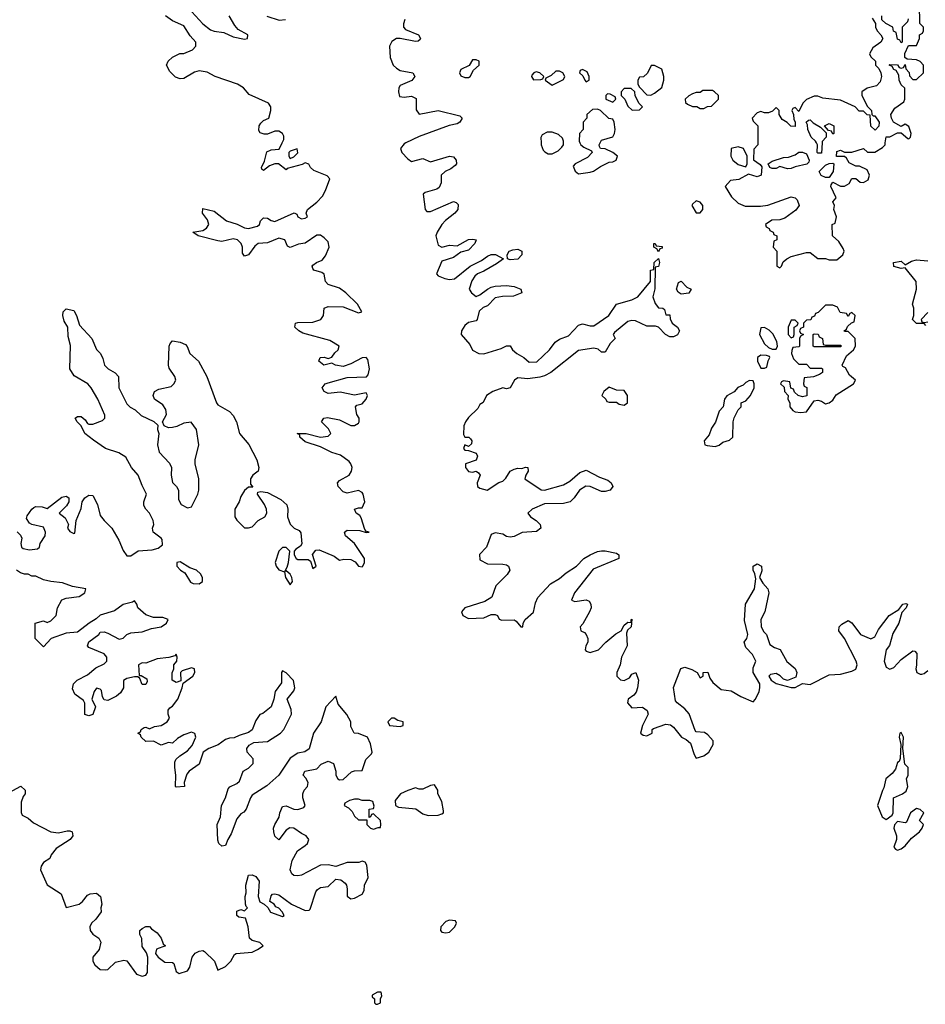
# Model space of a CAD drawing. Header units: inches. Extents: x 2601682 to 2755810, y 449311 to 584050.
# Tile 344 of 505: x 2681225 to 2685996, y 515462 to 520649. Entities that reach past the tile are written whole.
import ezdxf

# ---------------------------------------------------------------- set-up
doc = ezdxf.new("R2010")
doc.units = ezdxf.units.IN
doc.header["$MEASUREMENT"] = 0
doc.layers.add('C6581', color=7, linetype='Continuous')
doc.layers.add('C6582', color=7, linetype='Continuous')

msp = doc.modelspace()

# ---------------------------------------------------------------- linework, layer by layer
at = {"layer": 'C6581', "color": 2}
for points, elevation in [([(2681211.6, 517951.6), (2681230, 517934), (2681236.9, 517916.9), (2681232, 517890), (2681234, 517870), (2681243.6, 517863.6), (2681276.9, 517856.9), (2681319, 517861), (2681328.9, 517871.1), (2681334, 517890), (2681359, 517930), (2681362, 517950), (2681350, 517975.3), (2681288.9, 517988.9), (2681276.4, 517996.4), (2681262, 518022), (2681264.7, 518035.3), (2681288.9, 518071.1), (2681300.2, 518079.8), (2681310, 518084.7), (2681343.6, 518083.6), (2681370, 518074), (2681446.8, 518133.2), (2681470, 518138.8), (2681484.7, 518130), (2681484.7, 518110), (2681471.1, 518088.9), (2681434, 518050), (2681464.7, 518024.7), (2681482, 517990), (2681478, 517970), (2681490, 517952), (2681510, 517942), (2681515.3, 517944.7), (2681522, 518010), (2681550, 518074), (2681555.3, 518110), (2681569.3, 518130.7), (2681590, 518144.7), (2681610, 518142), (2681634.6, 518094.6), (2681650, 518038), (2681670, 518011), (2681710.8, 517970), (2681747.5, 517907.5), (2681770, 517852), (2681790, 517824.7), (2681810, 517824.7), (2681850, 517850.8), (2681923.1, 517856.9), (2681954.6, 517865.4), (2681978, 517882), (2681975.3, 517910), (2681970, 517918), (2681928.7, 517950), (2681925.2, 517970), (2681932.7, 517990), (2681929.3, 518010), (2681910, 518049), (2681889.3, 518070), (2681879.3, 518090), (2681879, 518110), (2681894, 518150), (2681870, 518195.3), (2681849.4, 518249.4), (2681814, 518290), (2681785.2, 518345.2), (2681746.8, 518366.8), (2681678, 518390), (2681613.8, 518433.8), (2681568, 518470), (2681548.9, 518508.9), (2681528, 518530), (2681518, 518550), (2681530, 518558), (2681550, 518558), (2681570, 518542), (2681582, 518522), (2681590, 518518), (2681610, 518518.8), (2681662, 518538), (2681674, 518550), (2681673.6, 518566.4), (2681637.2, 518650), (2681601.2, 518710), (2681584, 518730), (2681512.7, 518772.7), (2681489, 518810), (2681493.6, 518933.6), (2681480.2, 518980.2), (2681479, 519030), (2681460.1, 519060.1), (2681452.7, 519090), (2681454, 519110), (2681470, 519126), (2681510, 519118), (2681524.9, 519090), (2681540.3, 519040.3), (2681606, 518970), (2681630, 518912), (2681651, 518890), (2681663.5, 518863.5), (2681671.3, 518830), (2681691.3, 518810), (2681727.9, 518787.9), (2681746, 518770), (2681747.3, 518710), (2681790, 518624.7), (2681807.5, 518607.5), (2681833.7, 518593.7), (2681864.5, 518564.5), (2681931.6, 518531.6), (2681952.7, 518512.7), (2681952, 518490), (2681958, 518470), (2681950.8, 518410), (2681960.7, 518370), (2682013.7, 518313.7), (2682024.7, 518290), (2682022.8, 518250), (2682030.8, 518210.8), (2682051.3, 518190), (2682062, 518170), (2682062, 518122), (2682075.3, 518095.3), (2682110, 518078), (2682130, 518082), (2682164, 518150), (2682169, 518170), (2682169.1, 518230.9), (2682149.3, 518310), (2682149.3, 518330), (2682169, 518410), (2682157.2, 518490), (2682128.9, 518528.9), (2682090, 518524), (2682053.7, 518506.3), (2682030, 518501.2), (2682010, 518499), (2681986, 518510), (2681978, 518530), (2681999, 518570), (2681995.5, 518595.5), (2681980.2, 518620.2), (2681935.3, 518650), (2681929, 518670), (2681935.3, 518690), (2681957.5, 518702.5), (2682023.1, 518716.9), (2682038, 518730), (2682048, 518750), (2682042, 518770), (2682013.2, 518813.2), (2682008.7, 518830), (2682013.2, 518930), (2682017.2, 518942.8), (2682030, 518958), (2682070.6, 518950.6), (2682098.5, 518938.5), (2682107.7, 518927.7), (2682121, 518890), (2682166.8, 518850), (2682211.3, 518770), (2682262.8, 518630), (2682270, 518621), (2682330, 518584.7), (2682350, 518564.7), (2682366.8, 518530), (2682382.8, 518470), (2682432, 518412), (2682474, 518330), (2682484.7, 518290), (2682482, 518270), (2682454, 518250), (2682442, 518230), (2682442, 518202), (2682454, 518186), (2682430, 518186), (2682410, 518168), (2682390, 518138), (2682381, 518110), (2682358, 518070), (2682358, 518030), (2682370, 518012), (2682410, 517972), (2682430, 517972), (2682450, 517978), (2682482, 518010), (2682517.2, 518030), (2682526.6, 518050), (2682525.1, 518070), (2682515.3, 518095.3), (2682478, 518150), (2682480.4, 518159.6), (2682496.4, 518163.6), (2682530, 518158.8), (2682601.6, 518121.6), (2682632.8, 518092.8), (2682638.8, 518070), (2682636, 518030), (2682650, 517992), (2682670.7, 517970.7), (2682697.3, 517957.3), (2682706.4, 517946.4), (2682711.3, 517888.7), (2682704.7, 517875.3), (2682679.6, 517860.4), (2682671.6, 517848.4), (2682671.3, 517830), (2682682, 517810), (2682690, 517806), (2682745.4, 517805.4), (2682756.9, 517796.9), (2682770, 517758), (2682788, 517770), (2682768.4, 517831.6), (2682784.7, 517855.3), (2682803.1, 517856.9), (2682882.8, 517822.8), (2682910, 517802), (2682932.9, 517807.1), (2682970, 517805.5), (2682992.5, 517792.5), (2683010, 517771), (2683030, 517766), (2683033.2, 517770), (2683042.7, 517790), (2683042.7, 517810), (2682990, 517889.3), (2682940.9, 517930), (2682937.2, 517950), (2682950, 517960.7), (2683017.5, 517957.5), (2683050, 517947.7), (2683066, 517950), (2683053.2, 517953.2), (2683043.1, 517963.1), (2683024.5, 518024.5), (2683017.5, 518037.5), (2682998, 518050), (2682989, 518070), (2683010, 518078), (2683030, 518078), (2683044.2, 518110), (2683034.3, 518150), (2683030, 518158), (2683010, 518169.5), (2682950, 518155.1), (2682930, 518162.7), (2682902.7, 518190), (2682899, 518210), (2682910, 518221), (2682961.2, 518250), (2682973.2, 518270), (2682977.2, 518290), (2682969.3, 518310), (2682961.5, 518321.5), (2682914.9, 518354.9), (2682870, 518369.7), (2682810, 518398.4), (2682730, 518425.2), (2682702, 518450), (2682702, 518462), (2682688, 518470), (2682734, 518470), (2682810, 518450.6), (2682850, 518454.8), (2682865.2, 518470), (2682852.9, 518492.9), (2682815.3, 518530), (2682828, 518550), (2682846.3, 518553.7), (2682910, 518540.4), (2682970, 518510.7), (2682990, 518510.8), (2683010, 518522.8), (2683013.6, 518530), (2683013.3, 518550), (2683000.9, 518570), (2682994, 518610), (2683002, 518618), (2683030, 518625.5), (2683051.3, 518650), (2683058, 518670), (2683050, 518684), (2682990, 518671.5), (2682913, 518687), (2682850, 518679.5), (2682829, 518690), (2682819, 518710), (2682835.3, 518730), (2682850, 518735.5), (2682950, 518764.4), (2683051.9, 518768.1), (2683060.9, 518779.1), (2683067.8, 518810), (2683058.7, 518858.7), (2683050, 518869.2), (2683030, 518867), (2682970, 518836.9), (2682930, 518822.9), (2682889.5, 518829.5), (2682870, 518839), (2682828, 518830), (2682802, 518850), (2682808.7, 518870), (2682830, 518870.7), (2682850, 518864.7), (2682870, 518871), (2682885.6, 518894.4), (2682904, 518910), (2682908, 518930), (2682858.4, 518958.4), (2682717.5, 518997.5), (2682695.3, 519010), (2682675.3, 519030), (2682678, 519050), (2682690, 519054.8), (2682770, 519056.4), (2682811.1, 519068.9), (2682825.2, 519090), (2682829, 519130), (2682850, 519139.1), (2682930, 519137.3), (2683010, 519104), (2683028, 519110), (2683004.5, 519150), (2682943.6, 519210), (2682910, 519234.3), (2682850, 519254), (2682837.2, 519270), (2682829.1, 519309.1), (2682817.2, 519317.2), (2682775.3, 519330), (2682770, 519338), (2682766.6, 519350), (2682770, 519356), (2682788.7, 519370), (2682818, 519382), (2682835.6, 519404.4), (2682855.8, 519450), (2682850, 519479.3), (2682830, 519500.7), (2682810, 519514), (2682790, 519514.5), (2682730, 519472.3), (2682693.4, 519466.6), (2682650, 519449), (2682636.4, 519456.4), (2682622, 519490), (2682590, 519498.4), (2682530, 519474), (2682481, 519470), (2682463.9, 519456.1), (2682430.2, 519409.8), (2682410, 519403.7), (2682399.5, 519419.5), (2682398.4, 519450), (2682392.3, 519470), (2682373.2, 519490), (2682350, 519495.4), (2682290, 519481.3), (2682270, 519483.6), (2682166, 519510), (2682138, 519530), (2682190, 519539.1), (2682210, 519550.8), (2682222, 519570), (2682215.6, 519595.6), (2682189.2, 519630), (2682190, 519654), (2682250, 519640.4), (2682314, 519590), (2682371.3, 519571.3), (2682410, 519552.2), (2682430, 519548.4), (2682478.6, 519561.4), (2682489.3, 519570), (2682494, 519590), (2682510, 519606), (2682530, 519602.8), (2682550, 519591), (2682570, 519586.8), (2682671.3, 519631.3), (2682684.7, 519624.7), (2682691, 519610), (2682710, 519600.5), (2682730, 519603), (2682741.2, 519610), (2682735.3, 519630), (2682742, 519650), (2682790, 519688), (2682819.8, 519720.2), (2682836.9, 519750), (2682859, 519810), (2682846, 519826), (2682774.6, 519854.6), (2682758, 519870), (2682748.4, 519888.4), (2682730, 519895.3), (2682714, 519886), (2682635.3, 519864.7), (2682630, 519858), (2682589.2, 519889.2), (2682570, 519889.3), (2682541.1, 519878.9), (2682510, 519855.3), (2682501.2, 519861.2), (2682499, 519870), (2682515.5, 519904.5), (2682527.2, 519952.8), (2682550, 519962.8), (2682593, 519967), (2682608.9, 520000)], 2), ([(2683260.2, 520000), (2683250, 519995.1), (2683231, 519970), (2683238, 519950), (2683270, 519916), (2683290, 519902.8), (2683350, 519918.8), (2683390, 519901), (2683490, 519930.6), (2683510, 519926.8), (2683524, 519910), (2683526.8, 519890), (2683518.8, 519881.2), (2683496.5, 519863.5), (2683466.8, 519850), (2683444.9, 519830), (2683444.9, 519790), (2683434.9, 519765.1), (2683423.4, 519756.6), (2683361.1, 519738.9), (2683351, 519730), (2683361, 519650), (2683370, 519638), (2683390, 519638.8), (2683510, 519690.6), (2683525.5, 519685.5), (2683534.9, 519674.9), (2683532.7, 519650), (2683518.4, 519630), (2683468.4, 519591.6), (2683448.7, 519570), (2683424.4, 519530), (2683417.1, 519510), (2683430, 519460.7), (2683450, 519450.7), (2683490, 519462), (2683530, 519457.1), (2683590, 519490.4), (2683613.4, 519493.4), (2683631, 519490), (2683624, 519470), (2683590, 519435.6), (2683550, 519424.5), (2683510, 519395.6), (2683450, 519377), (2683420.3, 519310), (2683430, 519300.3), (2683465.4, 519285.4), (2683490, 519280.7), (2683515.5, 519284.5), (2683599, 519350), (2683658.9, 519381.1), (2683690, 519403.8), (2683710, 519412.2), (2683732.2, 519412.2), (2683774, 519390), (2683736.7, 519363.3), (2683670, 519323.6), (2683638, 519310), (2683622.8, 519297.2), (2683607.1, 519272.9), (2683594, 519230), (2683604.9, 519210), (2683630, 519190.7), (2683650, 519199.1), (2683689.7, 519230.3), (2683710, 519239.3), (2683730, 519246), (2683790, 519248.4), (2683830, 519244.4), (2683864.7, 519230), (2683871.3, 519210), (2683826.6, 519193.4), (2683768.3, 519191.7), (2683730, 519183.6), (2683690, 519142), (2683666.4, 519133.6), (2683645.5, 519114.5), (2683636, 519070), (2683630, 519062), (2683590, 519053.2), (2683570, 519039), (2683553.4, 519010), (2683550.7, 518990), (2683597.3, 518937.3), (2683610, 518908.2), (2683644.7, 518890), (2683670, 518888.2), (2683762.7, 518917.3), (2683790, 518930.7), (2683810, 518931), (2683821, 518910), (2683844.9, 518890), (2683880.7, 518870), (2683910, 518844.7), (2683950, 518846), (2684017.2, 518910), (2684046, 518950), (2684070, 518966), (2684117.1, 518982.9), (2684170, 519040.7), (2684190, 519047.3), (2684230, 519035.5), (2684250, 519035.5), (2684329.5, 519090.5), (2684368.7, 519150), (2684450, 519173), (2684481.2, 519190), (2684548.7, 519270), (2684548.7, 519330), (2684566, 519334), (2684568.7, 519370), (2684591.6, 519391.6), (2684596, 519370), (2684590.7, 519349.3), (2684574, 519346), (2684570.9, 519230.9), (2684560.7, 519190), (2684573.7, 519153.7), (2684590, 519131.3), (2684614, 519130), (2684622, 519122), (2684630, 519094), (2684650, 519094), (2684652.7, 519072.7), (2684662, 519050), (2684691.3, 519030), (2684702, 519010), (2684691.1, 518988.9), (2684670, 518978), (2684650, 518978), (2684628, 518990), (2684590, 519028.7), (2684574.6, 519034.6), (2684530, 519034), (2684470, 519062.7), (2684450, 519065.2), (2684430, 519059), (2684359.6, 519000.4), (2684352, 518990), (2684362, 518970), (2684336.9, 518943.1), (2684310, 518898), (2684290, 518898), (2684273.6, 518913.6), (2684250, 518918), (2684170, 518906), (2684022.8, 518790), (2683990, 518772.3), (2683965.2, 518765.2), (2683902, 518758), (2683850, 518762), (2683832, 518750), (2683810, 518709), (2683790, 518705.2), (2683770, 518709.3), (2683718, 518690), (2683684.7, 518670), (2683667.1, 518632.9), (2683650, 518621.2), (2683638.7, 518601.3), (2683590, 518553.3), (2683574.3, 518530), (2683565.8, 518510), (2683563.6, 518463.6), (2683570, 518450.7), (2683591.3, 518450), (2683600.7, 518440.7), (2683606.8, 518430), (2683606, 518414), (2683590, 518401.2), (2683570, 518408.7), (2683563.8, 518390), (2683570, 518380.7), (2683590, 518378.8), (2683630, 518364.7), (2683636.3, 518350), (2683630, 518329.5), (2683574.8, 518310), (2683573.4, 518290), (2683590, 518268.4), (2683610, 518266), (2683630, 518270.6), (2683642.5, 518262.5), (2683650.8, 518250), (2683634.9, 518210), (2683638, 518190), (2683650, 518181.3), (2683688.7, 518171.3), (2683750, 518210.8), (2683770, 518218), (2683786, 518234), (2683810, 518270.8), (2683830, 518281), (2683850, 518286), (2683870, 518284.7), (2683890, 518292.4), (2683902, 518290), (2683904.7, 518270), (2683891, 518250), (2683887.3, 518230), (2683973.2, 518173.2), (2683990, 518170.6), (2684090, 518198), (2684122.8, 518217.2), (2684176.9, 518263.1), (2684210, 518276), (2684279.2, 518239.2), (2684323.7, 518223.7), (2684340.7, 518210), (2684350.7, 518190), (2684336, 518170), (2684310, 518162.9), (2684290, 518163.6), (2684230, 518189.6), (2684207.6, 518192.4), (2684174, 518170), (2684146.8, 518130), (2684124.7, 518110), (2684090, 518100.9), (2683990, 518099.3), (2683924.7, 518070), (2683902.8, 518050), (2683916, 518030), (2683946.8, 518010), (2683966.8, 517990), (2683971.3, 517970), (2683948, 517952), (2683873, 517947), (2683830, 517927), (2683810, 517923.7), (2683790, 517926.6), (2683770, 517939.3), (2683730, 517946.6), (2683710, 517937.2), (2683684, 517870), (2683647.7, 517832.3), (2683650, 517802.8), (2683690, 517783), (2683770, 517781.6), (2683790, 517777.3), (2683801, 517770), (2683807.3, 517750), (2683793.5, 517726.5), (2683734, 517666), (2683713.4, 517606.6), (2683676.1, 517583.9), (2683570, 517551.3), (2683553.4, 517530), (2683559.1, 517510), (2683590, 517494), (2683670, 517497.3), (2683710, 517514.8), (2683730, 517516), (2683742, 517510), (2683751.6, 517491.6), (2683766, 517486), (2683830, 517486.8), (2683841, 517481), (2683866, 517450), (2683875.3, 517450), (2683877.2, 517470), (2683888.7, 517490), (2683932.9, 517527.1), (2683942.9, 517577.1), (2683955.7, 517604.3), (2684022.2, 517677.7), (2684070, 517704.4), (2684104.7, 517735.2), (2684158, 517770), (2684197.2, 517810), (2684230, 517830.5), (2684270, 517847.7), (2684290, 517850.5), (2684310.4, 517850.4), (2684370, 517838), (2684382, 517830), (2684382, 517810), (2684245.8, 517754.2), (2684148.5, 517630), (2684131.6, 517591.6), (2684150, 517584.9), (2684210, 517593), (2684225.1, 517585.1), (2684234.9, 517570), (2684235.8, 517550), (2684227.2, 517530), (2684192.8, 517467.2), (2684178.8, 517450), (2684182, 517430), (2684201.1, 517421.1), (2684210.4, 517410.4), (2684218, 517390), (2684219.1, 517370), (2684208.4, 517350), (2684204.4, 517330), (2684210, 517323), (2684230, 517314.8), (2684275.3, 517330), (2684313.2, 517370), (2684365.9, 517414.1), (2684394, 517430), (2684410, 517458.8), (2684430, 517476), (2684446, 517474), (2684446, 517486), (2684451, 517491), (2684446, 517450), (2684427.1, 517432.9), (2684422, 517418), (2684424.9, 517350), (2684395.5, 517290), (2684388, 517250), (2684370.7, 517210), (2684370.7, 517190), (2684390, 517170.7), (2684410, 517168), (2684437.2, 517182.8), (2684450, 517202), (2684472, 517210), (2684486, 517170), (2684480.7, 517130), (2684472.8, 517107.2), (2684461, 517090), (2684431.3, 517070), (2684428, 517050), (2684450, 517024), (2684506.8, 517026.8), (2684531.3, 517010), (2684536, 516990), (2684506.8, 516930), (2684496, 516890), (2684510, 516880.7), (2684530, 516876), (2684558, 516890), (2684558, 516910), (2684565.2, 516914.8), (2684630, 516938), (2684654.4, 516934.4), (2684670, 516922), (2684712, 516870), (2684737.3, 516857.3), (2684758.5, 516838.5), (2684778.5, 516778.5), (2684790, 516758), (2684830, 516770.4), (2684855.6, 516790), (2684879.3, 516830), (2684879, 516850), (2684850, 516882), (2684833.6, 516893.6), (2684790, 516898), (2684784, 516904), (2684752.1, 516992.1), (2684730, 517019), (2684688.7, 517050), (2684680.9, 517060.9), (2684668.9, 517131.1), (2684709.2, 517230.8), (2684730, 517238), (2684766.4, 517226.4), (2684794, 517210), (2684810, 517182), (2684826, 517190), (2684826, 517210), (2684850, 517211), (2684861, 517181), (2684877.3, 517157.3), (2684921.1, 517121.1), (2684973.7, 517113.7), (2685023.8, 517083.8), (2685090, 517056), (2685101.2, 517070), (2685121.2, 517110), (2685125.2, 517130), (2685124, 517150), (2685089.4, 517210), (2685090, 517234), (2685104, 517270), (2685085.6, 517305.6), (2685050, 517342), (2685041.2, 517370), (2685055.3, 517390), (2685061.2, 517410), (2685044.4, 517484.4), (2685049.4, 517570.6), (2685097.2, 517650), (2685103.1, 517703.1), (2685099, 517730), (2685089.4, 517750), (2685089.3, 517770), (2685110, 517782.8), (2685133.4, 517770), (2685134.6, 517745.4), (2685122, 517710), (2685140.5, 517680.5), (2685167.3, 517650), (2685172.7, 517630), (2685150.4, 517530), (2685130.3, 517490), (2685131.7, 517450), (2685145, 517424.9), (2685159.1, 517410), (2685178, 517358), (2685202, 517342), (2685231.1, 517331.1), (2685267.5, 517267.5), (2685310.5, 517230.5), (2685318.8, 517210), (2685314.8, 517185.2), (2685270, 517168), (2685250, 517175.3), (2685232.5, 517192.5), (2685210, 517204), (2685181, 517199), (2685172, 517190), (2685184.7, 517170), (2685210, 517151.3), (2685290, 517131), (2685310, 517131.3), (2685348.7, 517151.3), (2685390, 517146.8), (2685490, 517197.3), (2685550, 517202), (2685610, 517216.3), (2685630, 517226.8), (2685638, 517250), (2685632.7, 517270), (2685570, 517389), (2685541.2, 517430), (2685542, 517450), (2685556, 517464), (2685590, 517484.7), (2685610, 517471.3), (2685654.8, 517410), (2685710, 517386.8), (2685730, 517398.8), (2685750, 517436), (2685806, 517510), (2685857.2, 517542.8), (2685878, 517570), (2685894.4, 517574.4), (2685902, 517570), (2685894.8, 517550), (2685873, 517527), (2685856.4, 517470), (2685824.4, 517415.6), (2685807.9, 517352.1), (2685790.8, 517330), (2685779.1, 517270), (2685790, 517238), (2685810, 517226.8), (2685830, 517236), (2685870, 517278.8), (2685930, 517324.7), (2685942, 517322), (2685950.9, 517310.9), (2685950.8, 517249.2), (2685946.8, 517230), (2685952, 517210), (2685970, 517201), (2685978, 517202), (2685990, 517204.7), (2686010, 517221)], 2), ([(2683972.1, 520000), (2683972.3, 519990), (2683982.6, 519962.6), (2683992.3, 519952.3), (2684010, 519942.4), (2684030, 519942.4), (2684062, 519958), (2684082, 519978), (2684089.5, 519990), (2684089.5, 520000)], 6), ([(2684177, 520000), (2684182, 519990), (2684196.9, 519976.9), (2684238, 519958), (2684242, 519950), (2684216.8, 519923.2), (2684152, 519890), (2684142, 519878), (2684151.1, 519851.1), (2684170, 519838), (2684230, 519846), (2684248.9, 519851.1), (2684284.7, 519875.3), (2684330, 519898), (2684350, 519901), (2684368, 519910), (2684374, 519930), (2684350, 519948.7), (2684310, 519968), (2684286, 519970), (2684280.4, 519980.4), (2684278, 519990), (2684283, 520000)], 6), ([(2685114, 520000), (2685114, 519990), (2685092.7, 519967.3), (2685091.6, 519911.6), (2685126.8, 519886.8), (2685134.8, 519874.8), (2685130.8, 519830), (2685110, 519820.9), (2685064.7, 519835.3), (2685013.2, 519806.8), (2684970, 519802), (2684942, 519770), (2684975.3, 519715.3), (2685010, 519682), (2685046.8, 519666.8), (2685127.5, 519667.5), (2685167.2, 519672.8), (2685290, 519716), (2685310, 519711.3), (2685321, 519701), (2685332, 519670), (2685314, 519646), (2685256.3, 519603.7), (2685230, 519594), (2685187.5, 519592.5), (2685154, 519570), (2685158, 519558), (2685174, 519550), (2685178, 519538), (2685194, 519530), (2685198, 519518), (2685214, 519510), (2685214, 519490), (2685198, 519482), (2685194, 519450), (2685214, 519430), (2685214, 519350), (2685230, 519342), (2685238, 519350), (2685247.3, 519372.7), (2685266, 519390), (2685290, 519401), (2685370, 519422), (2685390, 519422), (2685431, 519391), (2685470, 519390.8), (2685490, 519384.7), (2685530, 519384.7), (2685562, 519410), (2685568.7, 519430), (2685563.1, 519443.1), (2685540.4, 519480.4), (2685508, 519510), (2685506, 519570), (2685522, 519578), (2685528, 519610), (2685515.3, 519650), (2685518, 519670), (2685509, 519690), (2685526, 519710), (2685498, 519770), (2685500.4, 519779.6), (2685510, 519794), (2685550, 519771.3), (2685570, 519772), (2685594.6, 519785.4), (2685610, 519812), (2685630, 519812), (2685652.7, 519792.7), (2685670, 519792), (2685695.3, 519804.7), (2685702, 519830), (2685690, 519858), (2685650, 519878), (2685630, 519878), (2685595.3, 519895.3), (2685580.4, 519920.4), (2685570, 519928), (2685528, 519928), (2685530, 519954), (2685550, 519962), (2685571.1, 519951.1), (2685610, 519950.7), (2685670, 519971.3), (2685692, 519952), (2685730, 519951.3), (2685770, 519976), (2685784, 519990), (2685785.4, 520000)], 6), ([(2685452.3, 520000), (2685450, 519946), (2685430, 519946), (2685426, 519950), (2685428.7, 519990), (2685423.3, 520000)], 6), ([(2685999, 519039), (2685990, 519048), (2685950, 519049), (2685929.2, 519070), (2685935.3, 519090), (2685935.3, 519130), (2685929, 519150), (2685949.2, 519230), (2685948.7, 519270), (2685890, 519342), (2685870, 519339), (2685830, 519349.3), (2685828, 519370), (2685870, 519377.3), (2685890, 519358), (2685923.1, 519376.9), (2685950, 519384.6), (2686010, 519378.4)], 2), ([(2686010, 519106), (2685974, 519070), (2685978, 519058), (2685990, 519054), (2686010, 519058)], 2), ([(2681170, 516578), (2681232, 516612), (2681254, 516590), (2681254, 516570), (2681243.6, 516556.4), (2681232.7, 516527.3), (2681232.7, 516472.7), (2681238, 516458), (2681270, 516442), (2681297.3, 516417.3), (2681390, 516371), (2681430, 516364.7), (2681475.3, 516375.3), (2681490, 516376), (2681502, 516370), (2681504.7, 516350), (2681491.3, 516330), (2681416.8, 516283.2), (2681391.3, 516250), (2681384.7, 516230), (2681350, 516208.7), (2681338.8, 516190), (2681334.8, 516170), (2681370.7, 516090.7), (2681443.5, 516043.5), (2681470, 515972), (2681538, 515990), (2681556.5, 516003.5), (2681582.7, 516037.3), (2681596, 516044), (2681630, 516046.8), (2681650.5, 516030.5), (2681658, 515990), (2681652, 515970), (2681654, 515950), (2681626, 515910), (2681602.8, 515890), (2681594.8, 515870), (2681597.3, 515850), (2681610, 515831), (2681642, 515810), (2681652, 515790), (2681644.7, 515750), (2681611.3, 515710), (2681611, 515690), (2681620.7, 515670), (2681650, 515644.9), (2681676.5, 515643.5), (2681690, 515646), (2681730, 515684), (2681774.4, 515694.4), (2681790.6, 515690.6), (2681841.4, 515621.4), (2681870, 515610.8), (2681890, 515616), (2681898, 515630), (2681901.2, 515710), (2681893.6, 515733.6), (2681870, 515766), (2681868.4, 515808.4), (2681858, 515830), (2681858, 515850), (2681870, 515862), (2681890, 515872), (2681910, 515872), (2681919.6, 515859.6), (2681950, 515838), (2681970.6, 515810.6), (2681981, 515781), (2681994, 515770), (2681946.8, 515753.2), (2681941, 515730), (2681944.5, 515724.5), (2681954.8, 515710), (2681990, 515684), (2682030, 515682), (2682036.9, 515676.9), (2682050, 515634), (2682064.7, 515624.7), (2682110, 515638), (2682122, 515658), (2682134, 515710), (2682150, 515732), (2682170, 515742), (2682190, 515744.7), (2682199.8, 515739.8), (2682252, 515690), (2682270, 515642), (2682310, 515662), (2682338, 515690), (2682356.4, 515723.6), (2682366, 515730), (2682450, 515736), (2682478, 515750), (2682508, 515770), (2682490, 515788), (2682450, 515799), (2682435.3, 515810), (2682429, 515870), (2682415.3, 515915.3), (2682380.4, 515920.4), (2682368.7, 515930), (2682370, 515952), (2682390, 515962), (2682410, 515954), (2682426, 515970), (2682418, 515978), (2682415.3, 515990), (2682414, 516030), (2682419, 516050), (2682417.2, 516090), (2682430, 516142), (2682450, 516144.7), (2682470, 516136), (2682486.8, 516110), (2682481, 516030), (2682490, 516002), (2682514, 515990), (2682532.7, 515972.7), (2682547.5, 515947.5), (2682610, 515924.7), (2682618, 515930), (2682608, 515950), (2682590, 515968), (2682575.3, 515975.3), (2682566, 515990), (2682543.1, 516003.1), (2682550, 516034), (2682558, 516042), (2682570, 516044.7), (2682590, 516038), (2682658, 515990), (2682730, 515956), (2682750, 515958), (2682756, 515964), (2682785.2, 516054.8), (2682793.6, 516066.4), (2682810, 516078), (2682850, 516082), (2682890, 516121), (2682918, 516118), (2682939.9, 516099.9), (2682946.8, 516090), (2682950.8, 516070), (2682951.3, 516031.3), (2682970, 516018), (2682990, 516022), (2683030, 516042), (2683039.3, 516060.7), (2683042.7, 516090), (2683061.2, 516130), (2683054.6, 516194.6), (2683046, 516210), (2683030, 516215.3), (2683011.3, 516208.7), (2682951.1, 516208.9), (2682890, 516188.7), (2682850, 516197.2), (2682810, 516195.1), (2682710, 516142.7), (2682690, 516138), (2682670, 516140.9), (2682659.3, 516150), (2682649.4, 516170), (2682660.1, 516219.9), (2682688.7, 516270), (2682730, 516298), (2682742, 516310), (2682748.7, 516330), (2682735.3, 516350), (2682710, 516361.2), (2682670, 516389.2), (2682647.9, 516392.1), (2682630, 516379), (2682590, 516328), (2682570, 516348), (2682564, 516370), (2682562.7, 516390), (2682569.3, 516410), (2682592.5, 516447.5), (2682596, 516470), (2682610, 516504.7), (2682630, 516506.8), (2682670, 516490.8), (2682690, 516487.7), (2682722, 516498), (2682728.7, 516510), (2682717.2, 516550), (2682717.2, 516570), (2682724, 516590), (2682741.2, 516610), (2682745.2, 516630), (2682733.6, 516653.6), (2682718, 516670), (2682728, 516690), (2682790, 516702.8), (2682812.9, 516727.1), (2682850, 516742.8), (2682878, 516730), (2682890.9, 516690.9), (2682891.3, 516670), (2682902, 516650), (2682910, 516644.7), (2682930, 516646.8), (2682973.6, 516686.4), (2682990, 516692), (2683030, 516694), (2683049.1, 516750.9), (2683079, 516781), (2683082, 516790), (2683073.6, 516833.6), (2683058, 516870), (2683010, 516888.7), (2682988, 516890), (2682970, 516926), (2682969.2, 516950), (2682949.3, 516989.3), (2682903.7, 517043.7), (2682890, 517086), (2682838.8, 517030), (2682814, 516950), (2682774, 516890), (2682750, 516808), (2682727.3, 516792.7), (2682690, 516785.2), (2682650, 516759.3), (2682590.7, 516669.3), (2682527.7, 516612.3), (2682450, 516564), (2682440.7, 516550), (2682418.8, 516490), (2682405.5, 516474.5), (2682390, 516465.2), (2682370, 516439), (2682339.9, 516360.1), (2682321, 516330), (2682310, 516298), (2682290, 516295.3), (2682275.3, 516310), (2682270, 516326), (2682266, 516410), (2682282.7, 516450), (2682289, 516510), (2682309.2, 516550), (2682323.7, 516596.3), (2682332.9, 516607.1), (2682370, 516626), (2682382.7, 516637.3), (2682402, 516690), (2682430, 516706), (2682456, 516730), (2682454.8, 516754.8), (2682424, 516790), (2682422, 516810), (2682433.6, 516826.4), (2682459, 516841), (2682530, 516846.8), (2682599, 516890), (2682617.2, 516910), (2682658, 516990), (2682654.8, 517014.8), (2682635.3, 517070), (2682670, 517114), (2682674, 517130), (2682668, 517168), (2682630, 517208), (2682610, 517218), (2682604.7, 517210), (2682604.7, 517155.3), (2682571.3, 517110), (2682564.7, 517070), (2682551, 517030), (2682505.4, 516994.6), (2682490, 516988), (2682470, 516958), (2682450, 516908), (2682430, 516894), (2682381.4, 516878.6), (2682354.8, 516865.2), (2682330, 516864), (2682310, 516857.2), (2682270.8, 516829.2), (2682222, 516810), (2682191.3, 516790), (2682170, 516728), (2682118, 516690), (2682106.4, 516673.6), (2682092, 516630), (2682094, 516610), (2682050, 516606), (2682046, 516610), (2682048.7, 516670), (2682042, 516710), (2682043.1, 516736.9), (2682048.7, 516751.3), (2682068.7, 516771.3), (2682110, 516798), (2682134.5, 516825.5), (2682153.2, 516870), (2682148.4, 516888.4), (2682130, 516895.3), (2682090, 516882), (2682056.9, 516863.1), (2682030, 516838), (2682010, 516842), (2681970, 516828), (2681930, 516848), (2681890, 516846), (2681866, 516870), (2681862, 516882), (2681848, 516890), (2681862, 516898), (2681866, 516910), (2681880.4, 516919.6), (2681890, 516922), (2681910, 516914), (2681935.3, 516924.7), (2681970, 516931.3), (2682002, 516950), (2682015.3, 516970), (2682008, 516990), (2682008.4, 517011.6), (2682016.4, 517023.6), (2682030, 517032), (2682058, 517070), (2682082, 517130), (2682086, 517154), (2682138, 517190), (2682148, 517210), (2682146, 517230), (2682130, 517234), (2682082, 517218), (2682072, 517210), (2682074, 517166), (2682050, 517158), (2682028, 517170), (2682028.4, 517208.4), (2682038, 517230), (2682038, 517250), (2682054, 517270), (2682055.3, 517290), (2682050, 517306), (2682042, 517298), (2682011.3, 517288.7), (2681950, 517281.2), (2681890, 517259.3), (2681870, 517261.2), (2681851.3, 517250), (2681854, 517194), (2681866, 517194), (2681896, 517176), (2681896.9, 517163.1), (2681890, 517146), (2681870, 517146), (2681858, 517178), (2681847.3, 517187.3), (2681830, 517188), (2681790, 517178), (2681772.7, 517167.3), (2681772, 517130), (2681756.9, 517103.1), (2681734.8, 517085.2), (2681690, 517062), (2681670, 517066), (2681661.2, 517081.2), (2681655.5, 517115.5), (2681650, 517122), (2681630, 517128), (2681618, 517110), (2681604.7, 517070), (2681624.7, 517030), (2681610.8, 516989.2), (2681590, 516982), (2681568, 516988), (2681568.9, 517048.9), (2681562, 517062), (2681515.3, 517095.3), (2681504, 517124), (2681508, 517150), (2681528.7, 517170), (2681582, 517198), (2681626, 517234), (2681670, 517256), (2681684, 517270), (2681684, 517290), (2681670, 517308.7), (2681590, 517342), (2681582, 517350), (2681588.9, 517371.1), (2681642, 517410), (2681650, 517422), (2681670, 517424.7), (2681690, 517418), (2681750, 517386), (2681770, 517391.3), (2681789.3, 517410.7), (2681810, 517418.8), (2681870, 517424), (2681919, 517441), (2681970, 517451.3), (2681998, 517470), (2682008, 517490), (2681980.2, 517500.2), (2681930, 517499), (2681890, 517513.2), (2681848, 517550), (2681842, 517570), (2681830, 517588), (2681818.8, 517581.2), (2681770, 517568.7), (2681724.5, 517535.5), (2681650, 517512.3), (2681628.1, 517491.9), (2681591.3, 517470), (2681530, 517422), (2681470, 517417.2), (2681391.1, 517388.9), (2681350, 517346), (2681306, 517390), (2681306, 517470), (2681350, 517482), (2681370, 517474), (2681390, 517482), (2681418, 517510), (2681425.2, 517550), (2681447, 517593), (2681470, 517602), (2681538, 517610), (2681568.7, 517630), (2681574, 517650), (2681502.7, 517662.7), (2681450, 517682), (2681389.1, 517689.1), (2681350, 517699), (2681310, 517718), (2681290, 517718), (2681270, 517728), (2681250, 517728), (2681230, 517735.3), (2681208, 517750)], 2)]:
    msp.add_lwpolyline(points, dxfattribs=dict(at, elevation=elevation))
for points, elevation in [([(2682688, 519968), (2682650, 519957), (2682643.8, 519950), (2682643, 519930), (2682650, 519918.8), (2682670, 519927.3), (2682691.5, 519948.5)], 2), ([(2685010, 519979), (2684974, 519970), (2684971.3, 519930), (2684982, 519910), (2685010, 519886), (2685050, 519874), (2685058, 519890), (2685058, 519930), (2685038, 519970)], 6), ([(2685270, 519862.7), (2685230, 519875.3), (2685210, 519865.2), (2685190, 519865.2), (2685178, 519870), (2685168.7, 519890), (2685190, 519904.7), (2685250, 519922.8), (2685275.5, 519924.5), (2685310, 519938), (2685330, 519951.3), (2685350, 519952), (2685370, 519942), (2685384.7, 519910), (2685382, 519898), (2685372, 519888), (2685310, 519874), (2685290, 519865.2)], 6), ([(2685470, 519818), (2685448.4, 519828.4), (2685438, 519850), (2685470, 519882), (2685490, 519892), (2685510, 519894), (2685514, 519890), (2685511.3, 519850), (2685490, 519818)], 6), ([(2684790, 519695.3), (2684770, 519678), (2684766.8, 519670), (2684790, 519632), (2684810, 519631.3), (2684824, 519650), (2684824, 519670), (2684810, 519688.7)], 6), ([(2684590, 519426), (2684582, 519442), (2684566, 519450), (2684566, 519470), (2684574, 519470), (2684578, 519458), (2684610, 519454), (2684610, 519446), (2684598, 519442)], 2), ([(2683810, 519383.7), (2683795.3, 519390), (2683793.2, 519410), (2683804, 519430), (2683823, 519437), (2683850, 519439.5), (2683871.3, 519430), (2683870.7, 519410), (2683850, 519388)], 2), ([(2684710, 519204), (2684693.6, 519213.6), (2684685.2, 519230), (2684695.3, 519264.7), (2684710, 519271.3), (2684740.7, 519240.7), (2684762, 519230), (2684750, 519209.2)], 2), ([(2685510, 519146), (2685470, 519146), (2685432.7, 519107.3), (2685418, 519102), (2685412.7, 519087.3), (2685398, 519082), (2685392.7, 519067.3), (2685370, 519066), (2685354, 519050), (2685354, 519030), (2685338, 519022), (2685334, 519010), (2685338, 518998), (2685354, 518990), (2685338, 518982), (2685334, 518970), (2685334, 518930), (2685330, 518926), (2685298, 518922), (2685292.7, 518907.3), (2685292, 518890), (2685302, 518862), (2685330, 518834), (2685370, 518834), (2685390, 518814), (2685450, 518814), (2685454, 518810), (2685454, 518790), (2685439.6, 518780.4), (2685407.3, 518767.3), (2685358, 518762), (2685354, 518730), (2685358, 518718), (2685371.6, 518711.6), (2685372.7, 518667.3), (2685350, 518662), (2685326, 518670), (2685307.3, 518687.3), (2685302, 518702), (2685287.3, 518707.3), (2685282, 518742), (2685250, 518746), (2685238, 518742), (2685234, 518730), (2685252.7, 518712.7), (2685254, 518690), (2685274, 518670), (2685272, 518650), (2685282, 518630), (2685282, 518610), (2685298, 518590), (2685310, 518582.8), (2685339.8, 518579.8), (2685370, 518584), (2685410, 518642), (2685430, 518644.7), (2685450, 518638.8), (2685470, 518626), (2685490, 518631), (2685510, 518644.7), (2685526.6, 518673.4), (2685618, 518730), (2685628, 518750), (2685596.4, 518776.4), (2685575.3, 518815.3), (2685562, 518822), (2685558, 518830), (2685582, 518878), (2685618, 518910), (2685628, 518930), (2685626, 518970), (2685590, 519006), (2685570, 519006), (2685568, 519010), (2685582, 519018), (2685587.3, 519032.7), (2685607.3, 519052.7), (2685622, 519058), (2685626, 519090), (2685610, 519106), (2685598, 519102), (2685590, 519086), (2685582, 519102), (2685547.3, 519107.3), (2685534.6, 519134.6)], 6), ([(2685310, 519066), (2685290, 519066), (2685274, 519030), (2685274, 518990), (2685290, 518974), (2685302, 518978), (2685306, 518990), (2685306, 519030), (2685322, 519038), (2685326, 519050)], 6), ([(2685150, 519028), (2685130, 519026), (2685122, 518990), (2685150, 518942), (2685170, 518922), (2685190, 518914), (2685210, 518914), (2685218, 518930), (2685214.6, 518954.6), (2685193.6, 518993.6), (2685173.6, 519013.6)], 6), ([(2685470, 518934), (2685550, 518934), (2685554, 518930), (2685550, 518926), (2685410, 518926), (2685406, 518930), (2685406, 518990), (2685410, 518994), (2685432.7, 518992.7), (2685438, 518978), (2685454, 518970), (2685458, 518938)], 6), ([(2685130, 518882), (2685112, 518870), (2685112, 518850), (2685130, 518814), (2685150, 518814), (2685162, 518818), (2685168.4, 518851.6), (2685178, 518870), (2685175.3, 518875.3), (2685160.4, 518880.4)], 6), ([(2685070, 518748), (2685050, 518738), (2685036.8, 518723.2), (2685007.9, 518712.1), (2684990, 518688), (2684950, 518668), (2684938, 518650), (2684932, 518610), (2684910, 518586), (2684890.6, 518529.4), (2684870, 518498), (2684858, 518462), (2684832, 518430), (2684834, 518410), (2684846.4, 518406.4), (2684890, 518400.7), (2684910, 518407.7), (2684930, 518424), (2684965.6, 518434.4), (2684982, 518450), (2684984, 518530), (2684988.9, 518551.1), (2685010, 518594), (2685026, 518610), (2685026, 518630), (2685050, 518642), (2685075.3, 518670), (2685094, 518710), (2685095.3, 518730), (2685090, 518746)], 6), ([(2684330, 518713.2), (2684302, 518690), (2684292, 518670), (2684314, 518650), (2684318, 518638), (2684330, 518634), (2684370, 518634), (2684383.6, 518623.6), (2684410, 518618), (2684428, 518630), (2684428, 518670), (2684410, 518695.3), (2684370, 518698)], 6), ([(2682630, 517868), (2682610, 517868), (2682591.3, 517848.7), (2682571, 517790), (2682576, 517770), (2682590, 517751.3), (2682619.6, 517739.6), (2682626, 517710), (2682650, 517672), (2682662, 517690), (2682659, 517710), (2682650, 517728), (2682630, 517746), (2682622, 517742), (2682635.3, 517764.7), (2682642, 517790), (2682648, 517850)], 2), ([(2682070, 517793.2), (2682054, 517790), (2682054, 517770), (2682072, 517750), (2682094.8, 517734.8), (2682125.4, 517685.4), (2682139.6, 517679.6), (2682170, 517678), (2682188, 517690), (2682188.7, 517710), (2682177.2, 517730), (2682157.2, 517750), (2682122, 517762)], 2), ([(2683198, 516970), (2683184.7, 516970), (2683164.7, 516950), (2683174, 516930), (2683230, 516926), (2683246, 516930), (2683246, 516950), (2683218, 516958)], 2), ([(2685870, 516893.2), (2685862, 516890), (2685858, 516870), (2685867.3, 516830), (2685863.5, 516756.5), (2685858, 516742), (2685850, 516735.3), (2685839, 516701), (2685822, 516678), (2685788.5, 516650), (2685778.4, 516601.6), (2685770, 516588.7), (2685744.7, 516510), (2685769.3, 516449.3), (2685790, 516435.5), (2685820.9, 516459.1), (2685826.6, 516470), (2685828, 516550), (2685875.3, 516570), (2685895.1, 516584.9), (2685904, 516610), (2685898, 516650), (2685906, 516670), (2685906, 516710), (2685888, 516728), (2685878, 516810), (2685882, 516870)], 2), ([(2683410, 516618), (2683390, 516615.3), (2683350, 516595.3), (2683330, 516595.3), (2683310, 516602), (2683270, 516589), (2683232, 516570), (2683203.6, 516536.4), (2683204.7, 516510), (2683220.7, 516500.7), (2683311.6, 516491.6), (2683350, 516464.7), (2683376.9, 516456.9), (2683430, 516458), (2683450, 516464.7), (2683458, 516470), (2683458, 516482), (2683449, 516530), (2683428, 516570), (2683428, 516590)], 2), ([(2683010, 516542), (2682990, 516542), (2682963.5, 516536.5), (2682938, 516522), (2682934, 516510), (2682956.9, 516496.9), (2682976.9, 516476.9), (2682990, 516454), (2683010, 516434), (2683054, 516434), (2683054, 516410), (2683074, 516390), (2683090, 516384.7), (2683114, 516394), (2683126, 516394), (2683128, 516410), (2683126, 516430), (2683090, 516466), (2683078, 516462), (2683074, 516450), (2683066, 516446), (2683066, 516490), (2683090, 516494), (2683093.6, 516506.4), (2683086, 516530), (2683070, 516535.3), (2683030, 516535.3)], 2), ([(2685950, 516493.2), (2685918, 516470), (2685898, 516422), (2685890, 516418), (2685850, 516425.2), (2685833.2, 516406.8), (2685830.5, 516390), (2685845.3, 516350), (2685845.3, 516330), (2685830.6, 516290), (2685839.1, 516279.1), (2685850, 516274.9), (2685870, 516281.1), (2685890, 516297.1), (2685923.3, 516336.7), (2685965.2, 516370), (2685979, 516390), (2685986, 516410), (2685966, 516430), (2685988, 516470), (2685968.9, 516488.9)], 2), ([(2683490, 515906), (2683470, 515898), (2683444.7, 515870), (2683442, 515850), (2683450, 515842), (2683470, 515838), (2683490, 515842), (2683518, 515870), (2683526, 515890), (2683522, 515902)], 2), ([(2683130, 515526), (2683110, 515526), (2683082, 515510), (2683082, 515502), (2683094, 515490), (2683094, 515470), (2683102, 515462), (2683110, 515462), (2683126, 515470), (2683126, 515490), (2683134, 515506)], 2)]:
    msp.add_lwpolyline(points, close=True, dxfattribs=dict(at, elevation=elevation))
at = {"layer": 'C6582', "color": 2}
for points, elevation in [([(2682112.2, 520712.2), (2682190, 520627.7), (2682230, 520596.3), (2682250, 520588), (2682301.4, 520581.4), (2682350, 520558.8), (2682410, 520546), (2682426, 520550), (2682428, 520570), (2682377, 520597), (2682358.4, 520618.4), (2682329.2, 520670)], 2), ([(2685785.4, 520000), (2685790, 520032), (2685810, 520032), (2685850, 520054), (2685870, 520054), (2685903.6, 520023.6), (2685910, 520022), (2685918, 520030), (2685922, 520050), (2685910, 520086), (2685890, 520098), (2685870, 520086), (2685828.9, 520108.9), (2685818, 520130), (2685815.3, 520150), (2685836.4, 520183.6), (2685883.1, 520216.9), (2685888.7, 520230), (2685888, 520288), (2685870, 520306), (2685858, 520330), (2685856.4, 520356.4), (2685842, 520382), (2685830, 520386), (2685822, 520402), (2685806, 520410), (2685810, 520414), (2685850, 520412), (2685858, 520398), (2685870, 520394), (2685882, 520398), (2685890, 520414), (2685894, 520390), (2685911.6, 520371.6), (2685912.7, 520352.7), (2685930, 520334), (2685950, 520334), (2685986, 520370), (2685986, 520410), (2685968.4, 520428.4), (2685950, 520438), (2685900.4, 520440.4), (2685888, 520450), (2685888.7, 520471.3), (2685907.3, 520512.7), (2685950, 520514), (2685966, 520550), (2685966, 520570), (2685982, 520578), (2685986, 520590), (2685986, 520610), (2685968, 520630), (2685966, 520730)], 6), ([(2682608.9, 520000), (2682617.2, 520017.2), (2682616.4, 520036.4), (2682609, 520049), (2682590, 520062), (2682570, 520061.2), (2682530, 520046), (2682513.7, 520046.3), (2682492.7, 520052.7), (2682485.4, 520065.4), (2682486.6, 520090), (2682495.1, 520104.9), (2682510, 520118), (2682538, 520130), (2682548.7, 520170), (2682548.7, 520190), (2682535.3, 520210), (2682434.5, 520254.5), (2682404, 520290), (2682373.2, 520310), (2682255.3, 520350), (2682212.9, 520372.9), (2682170, 520380.5), (2682146.6, 520373.4), (2682090, 520339.3), (2682070, 520337.2), (2682046, 520346), (2682016.5, 520376.5), (2681998, 520410), (2682008, 520430), (2682030, 520452), (2682068.4, 520471.6), (2682090, 520471.3), (2682135.3, 520490), (2682154, 520510), (2682154, 520530), (2682124.2, 520564.2), (2682090, 520617.2), (2682030, 520644), (2681994, 520670)], 2), ([(2682527.1, 520667.1), (2682592.9, 520647.1), (2682626, 520650)], 2), ([(2683254.9, 520650), (2683248, 520628), (2683247.3, 520610), (2683258.4, 520598.4), (2683326.8, 520570), (2683337.3, 520550), (2683335.5, 520544.5), (2683324, 520536), (2683310, 520534.5), (2683230, 520549.6), (2683210, 520549.6), (2683186.3, 520533.7), (2683174, 520510), (2683177.6, 520450), (2683193.4, 520410), (2683210, 520393.4), (2683230, 520382), (2683296, 520370), (2683306.8, 520350), (2683290.4, 520329.6), (2683230, 520302), (2683222.8, 520290), (2683221, 520270), (2683225.4, 520245.4), (2683250, 520241), (2683290, 520246.8), (2683313.2, 520233.2), (2683313.7, 520173.7), (2683330, 520151), (2683430.5, 520170.5), (2683543.5, 520143.5), (2683556, 520130), (2683544, 520110), (2683530, 520100.7), (2683488.7, 520091.3), (2683330, 520033.3), (2683260.2, 520000)], 2), ([(2685716.9, 520656.9), (2685734, 520630), (2685734, 520610), (2685742, 520590), (2685762, 520570), (2685772, 520550), (2685762, 520530), (2685719.6, 520500.4), (2685702, 520470), (2685710, 520454), (2685734, 520430), (2685734, 520410), (2685752, 520392), (2685762, 520370), (2685764.7, 520350), (2685758, 520322), (2685739.8, 520300.2), (2685690, 520288.7), (2685662, 520270), (2685662, 520250), (2685691.1, 520191.1), (2685712, 520170), (2685714, 520150), (2685722, 520142), (2685730, 520142), (2685754, 520110), (2685751.6, 520088.4), (2685732.7, 520067.3), (2685708.9, 520088.9), (2685706, 520146), (2685690, 520148), (2685670, 520168), (2685648, 520168), (2685626, 520190), (2685550, 520226), (2685456.4, 520236.4), (2685430, 520246), (2685410, 520246), (2685370, 520229), (2685351, 520210), (2685330, 520166), (2685310, 520186), (2685298, 520182), (2685294, 520170), (2685302, 520150), (2685303.6, 520123.6), (2685311.1, 520111.1), (2685310, 520086), (2685288.4, 520088.4), (2685268.4, 520108.4), (2685243.1, 520123.1), (2685226, 520150), (2685226, 520170), (2685210, 520186), (2685192, 520168), (2685170, 520158), (2685150, 520158), (2685130, 520166), (2685110, 520158), (2685084.7, 520130), (2685090, 520114), (2685114, 520090), (2685114, 520000)], 6), ([(2685906.4, 520653.6), (2685902, 520638), (2685874, 520610), (2685874, 520530), (2685870, 520528), (2685862, 520542), (2685850, 520546), (2685842, 520582), (2685828.4, 520588.4), (2685826, 520610), (2685788.4, 520628.4), (2685768, 520648), (2685768, 520670)], 6), ([(2684283, 520000), (2684290, 520014), (2684350, 520032), (2684359, 520050), (2684362, 520070), (2684358, 520110), (2684350, 520126), (2684328.4, 520128.4), (2684286, 520170), (2684270, 520178), (2684243.6, 520176.4), (2684214, 520150), (2684214, 520130), (2684194, 520110), (2684194, 520070), (2684174, 520050), (2684172, 520010), (2684177, 520000)], 6), ([(2685423.3, 520000), (2685418, 520010), (2685395.3, 520030), (2685378, 520070), (2685375.3, 520095.3), (2685368, 520110), (2685380.4, 520119.6), (2685390, 520122), (2685406, 520106), (2685443.6, 520083.6), (2685474, 520054), (2685474, 520030), (2685452.7, 520007.3), (2685452.3, 520000)], 6), ([(2684089.5, 520000), (2684089.6, 520010), (2684085.1, 520025.1), (2684064.4, 520044.4), (2684030, 520056.2), (2684003.4, 520056.6), (2683977.3, 520042.7), (2683971.5, 520028.5), (2683972.1, 520000)], 6)]:
    msp.add_lwpolyline(points, dxfattribs=dict(at, elevation=elevation))
at = {"layer": 'C6582', "color": 2, "elevation": 6}
for points in [[(2683630, 520438), (2683610, 520438), (2683592.7, 520407.3), (2683550, 520386), (2683542, 520370), (2683550, 520354), (2683570, 520344.7), (2683590, 520344.7), (2683598, 520350), (2683616.4, 520383.6), (2683646, 520410), (2683646, 520430)], [(2684190, 520386), (2684178, 520382), (2684174, 520370), (2684192.7, 520352.7), (2684202, 520330), (2684210, 520322), (2684226, 520330), (2684226, 520350), (2684215.3, 520375.3)], [(2684570, 520408), (2684552.7, 520407.3), (2684532.7, 520367.3), (2684511.6, 520348.4), (2684490, 520346), (2684482, 520330), (2684482, 520310), (2684490, 520294), (2684530, 520254), (2684550, 520252), (2684570, 520262), (2684608.9, 520291.1), (2684619, 520330), (2684619, 520350), (2684608.4, 520388.4)], [(2683945.4, 520374.6), (2683934, 520370), (2683923.6, 520356.4), (2683922, 520350), (2683932.7, 520332.7), (2683970, 520334), (2683982, 520338), (2683986, 520350), (2683966, 520370)], [(2684070, 520378), (2684050, 520378), (2684025.4, 520354.6), (2683998, 520342), (2683994, 520330), (2684030, 520304.7), (2684090, 520334), (2684098, 520350), (2684086, 520370)], [(2684447.3, 520287.3), (2684410, 520286), (2684394, 520270), (2684394, 520250), (2684414, 520230), (2684430, 520194), (2684452.7, 520172.7), (2684490, 520174), (2684506, 520190), (2684488.4, 520208.4), (2684468.4, 520248.4), (2684466, 520270)], [(2684322, 520258), (2684314, 520250), (2684314, 520230), (2684350, 520214), (2684366, 520230), (2684362, 520242), (2684336.4, 520256.4)], [(2684875.3, 520275.3), (2684824.7, 520275.3), (2684810, 520266), (2684790, 520266), (2684770, 520258), (2684750, 520248), (2684732, 520230), (2684732.7, 520212.7), (2684743.6, 520203.6), (2684770, 520192), (2684792, 520192), (2684810, 520182), (2684830, 520182), (2684848.4, 520191.6), (2684870, 520194), (2684906, 520230), (2684906, 520250), (2684886, 520270)], [(2685510, 520046), (2685502, 520062), (2685486, 520066), (2685466, 520090), (2685490, 520102), (2685514, 520090), (2685514, 520050)]]:
    msp.add_lwpolyline(points, close=True, dxfattribs=at)

doc.saveas('drawing.dxf')
